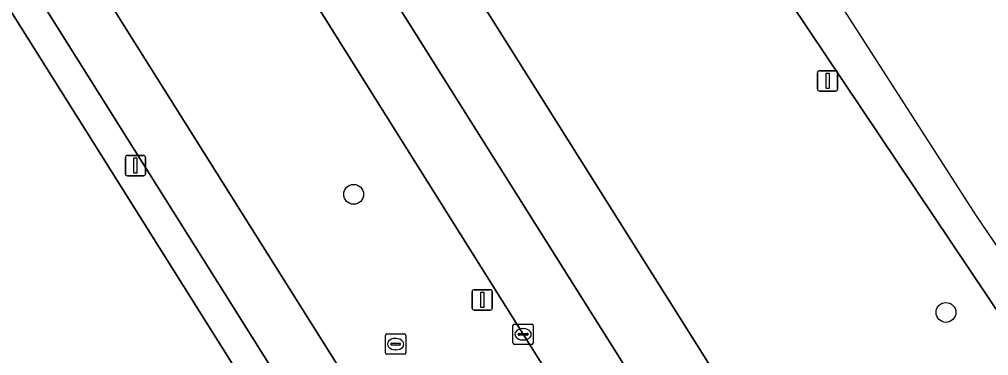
# Model space of a CAD drawing. Extents: x 159352 to 160617, y 385888 to 387323.
# Drawn here: x 160219.79 to 160267.44, y 387016.51 to 387033.06 of the extents above; entities that cross this region are included whole.
import ezdxf

# ---------------------------------------------------------------- set-up
doc = ezdxf.new("R2010")
doc.units = 0
for name, color, linetype in [('IMGEO_Berm_groen', 7, 'Continuous'), ('IMGEO_Boom', 7, 'Continuous'), ('IMGEO_Fietspad_gesloten', 7, 'Continuous'), ('IMGEO_Groenvoorziening', 7, 'Continuous'), ('IMGEO_Kolk', 7, 'Continuous'), ('IMGEO_Lichtmast', 7, 'Continuous'), ('IMGEO_OVBaan_gesloten', 7, 'Continuous'), ('IMGEO_Rijbaan_regionaal_gesloten', 7, 'Continuous'), ('IMGEO_Rioolput', 7, 'Continuous'), ('IMGEO_Voetpad_open', 7, 'Continuous')]:
    doc.layers.add(name, color=color, linetype=linetype)

msp = doc.modelspace()

# ---------------------------------------------------------------- linework, layer by layer
at = {"layer": 'IMGEO_Berm_groen'}
for points in [[(160074.769, 387300.977), (160089.964, 387276.862), (160133.251, 387207.891), (160169.143, 387150.659), (160219.331, 387070.791), (160260.731, 387004.898), (160265.141, 386997.883), (160267.754, 386993.765), (160272.043, 386986.848), (160276.83, 386979.273), (160293.588, 386952.623)], [(160061.354, 387292.644), (160063.17, 387289.774), (160066.811, 387283.933), (160066.963, 387283.69), (160076.235, 387268.952), (160076.381, 387268.72), (160087.304, 387251.405), (160092.639, 387242.947), (160097.876, 387234.64), (160105.041, 387223.274), (160114.358, 387208.818), (160165.191, 387127.841), (160170.83, 387118.868), (160182.845, 387099.748), (160203.016, 387067.649), (160214.358, 387049.6), (160225.591, 387031.723), (160236.977, 387013.604), (160245.966, 386999.301), (160263.313, 386971.696), (160298.755, 386915.152)], [(160276.06, 386967.413), (160265.067, 386984.929), (160255.413, 387000.286), (160244.559, 387017.562), (160233.187, 387035.73), (160221.787, 387053.905), (160212.542, 387068.644), (160201.655, 387085.964)], [(160285.178, 386992.94), (160276.194, 387006.303), (160257.683, 387033.904), (160247.686, 387048.886)]]:
    msp.add_lwpolyline(points, dxfattribs=at)
at = {"layer": 'IMGEO_Boom'}
for centre in [(160236.228, 387024.451), (160265.346, 387018.638)]:
    msp.add_circle(centre, 0.489, dxfattribs=at)
at = {"layer": 'IMGEO_Fietspad_gesloten'}
for points in [[(160298.755, 386915.152), (160263.313, 386971.696), (160245.966, 386999.301), (160236.977, 387013.604), (160225.591, 387031.723), (160214.358, 387049.6), (160203.016, 387067.649), (160182.845, 387099.748), (160170.83, 387118.868), (160165.191, 387127.841), (160114.358, 387208.818), (160105.041, 387223.274), (160097.876, 387234.64), (160092.639, 387242.947), (160087.304, 387251.405), (160076.381, 387268.72), (160076.235, 387268.952), (160066.963, 387283.69), (160066.811, 387283.933), (160063.17, 387289.774), (160061.354, 387292.644), (160059.591, 387295.491), (160055.426, 387293.381)], [(160059.646, 387289.834), (160059.735, 387289.888), (160073.984, 387267.224), (160090.197, 387241.473), (160102.688, 387221.699), (160111.944, 387207.355), (160162.997, 387126.094), (160168.72, 387116.98), (160180.729, 387097.854), (160243.818, 386997.378), (160260.746, 386970.418), (160299.01, 386909.452)]]:
    msp.add_lwpolyline(points, dxfattribs=at)
at = {"layer": 'IMGEO_Groenvoorziening'}
msp.add_lwpolyline([(160216.081, 387013.827), (160221.413, 387006.14), (160224.214, 387002.076), (160224.337, 387001.925), (160230.969, 387006.519), (160232.917, 387007.921), (160234.244, 387008.877), (160234.625, 387009.151), (160214.268, 387041.603)], dxfattribs=at)
at = {"layer": 'IMGEO_Kolk'}
for p, q in [((160244.133, 387018.062), (160244.985, 387018.062)), ((160244.058, 387017.136), (160244.058, 387017.988)), ((160244.317, 387017.556), (160244.317, 387017.568)), ((160244.36, 387017.605), (160244.758, 387017.605)), ((160244.546, 387017.842), (160244.571, 387017.842)), ((160244.801, 387017.568), (160244.801, 387017.556)), ((160245.059, 387017.988), (160245.059, 387017.136)), ((160244.985, 387017.062), (160244.133, 387017.062)), ((160244.755, 387017.519), (160244.357, 387017.519)), ((160244.569, 387017.282), (160244.544, 387017.282))]:
    msp.add_line(p, q, dxfattribs=at)
for points in [[(160244.133, 387018.062), (160244.985, 387018.062)], [(160244.058, 387017.136), (160244.058, 387017.988)], [(160245.059, 387017.988), (160245.059, 387017.136)], [(160244.985, 387017.062), (160244.133, 387017.062)]]:
    msp.add_lwpolyline(points, dxfattribs=at)
for centre, radius, start, end in [((160244.135, 387017.986), 0.0765, 91.552, 178.448), ((160244.135, 387017.986), 0.0765, 91.552, 178.448), ((160244.983, 387017.986), 0.0765, 1.552, 88.448), ((160244.983, 387017.986), 0.0765, 1.552, 88.448), ((160244.357, 387017.565), 0.0403, 85.8775, 175.7526), ((160244.354, 387017.555), 0.0366, 178.938, 274.7102), ((160244.758, 387017.562), 0.043, 264.8664, 352.4533), ((160244.762, 387017.567), 0.0386, 1.7309, 96.639), ((160244.135, 387017.138), 0.0765, 181.552, 268.448), ((160244.135, 387017.138), 0.0765, 181.552, 268.448), ((160244.983, 387017.138), 0.0765, 271.552, 358.448), ((160244.983, 387017.138), 0.0765, 271.552, 358.448)]:
    msp.add_arc(centre, radius, start, end, dxfattribs=at)
for centre, major_axis, ratio, start_param, end_param in [((160244.545, 387017.562), (-0.387, 0.002), 0.722429, 4.712389, 7.853982), ((160244.57, 387017.562), (-0.39, 0.002), 0.717154, 1.570796, 4.712389)]:
    msp.add_ellipse(centre, major_axis=major_axis, ratio=ratio, start_param=start_param, end_param=end_param, dxfattribs=at)
at = {"layer": 'IMGEO_Lichtmast'}
for p, q in [((160259.03, 387029.634), (160259.03, 387030.434)), ((160259.03, 387030.434), (160259.03, 387029.634)), ((160259.13, 387030.534), (160259.92, 387030.534)), ((160259.92, 387030.534), (160259.13, 387030.534)), ((160260.02, 387030.434), (160260.02, 387029.634)), ((160260.02, 387029.634), (160260.02, 387030.434)), ((160259.92, 387029.534), (160259.13, 387029.534)), ((160259.13, 387029.534), (160259.92, 387029.534)), ((160225.006, 387025.465), (160225.006, 387026.265)), ((160225.006, 387026.265), (160225.006, 387025.465)), ((160225.106, 387026.365), (160225.896, 387026.365)), ((160225.896, 387026.365), (160225.106, 387026.365)), ((160225.996, 387026.265), (160225.996, 387025.465)), ((160225.996, 387025.465), (160225.996, 387026.265)), ((160225.896, 387025.365), (160225.106, 387025.365)), ((160225.106, 387025.365), (160225.896, 387025.365)), ((160242.054, 387018.855), (160242.054, 387019.655)), ((160242.054, 387019.655), (160242.054, 387018.855)), ((160242.154, 387019.755), (160242.944, 387019.755)), ((160242.944, 387019.755), (160242.154, 387019.755)), ((160243.044, 387019.655), (160243.044, 387018.855)), ((160243.044, 387018.855), (160243.044, 387019.655)), ((160242.944, 387018.755), (160242.154, 387018.755)), ((160242.154, 387018.755), (160242.944, 387018.755))]:
    msp.add_line(p, q, dxfattribs=at)
for points in [[(160259.45, 387030.409), (160259.6, 387030.409), (160259.6, 387029.659), (160259.45, 387029.659), (160259.45, 387030.409)], [(160225.426, 387026.24), (160225.576, 387026.24), (160225.576, 387025.49), (160225.426, 387025.49), (160225.426, 387026.24)], [(160242.474, 387019.63), (160242.624, 387019.63), (160242.624, 387018.88), (160242.474, 387018.88), (160242.474, 387019.63)]]:
    msp.add_lwpolyline(points, dxfattribs=at)
for centre, start, end in [((160259.13, 387030.434), 90, 180), ((160259.13, 387030.434), 90, 180), ((160259.92, 387030.434), 0, 90), ((160259.92, 387030.434), 360, 90), ((160259.13, 387029.634), 180, 270), ((160259.13, 387029.634), 180, 270), ((160259.92, 387029.634), 270, 0), ((160259.92, 387029.634), 270, 0), ((160225.106, 387026.265), 90, 180), ((160225.106, 387026.265), 90, 180), ((160225.896, 387026.265), 0, 90), ((160225.896, 387026.265), 360, 90), ((160225.106, 387025.465), 180, 270), ((160225.106, 387025.465), 180, 270), ((160225.896, 387025.465), 270, 0), ((160225.896, 387025.465), 270, 0), ((160242.154, 387019.655), 90, 180), ((160242.154, 387019.655), 90, 180), ((160242.944, 387019.655), 0, 90), ((160242.944, 387019.655), 360, 90), ((160242.154, 387018.855), 180, 270), ((160242.154, 387018.855), 180, 270), ((160242.944, 387018.855), 270, 0), ((160242.944, 387018.855), 270, 0)]:
    msp.add_arc(centre, 0.1, start, end, dxfattribs=at)
at = {"layer": 'IMGEO_OVBaan_gesloten'}
for points in [[(160169.143, 387150.659), (160133.251, 387207.891), (160089.964, 387276.862), (160074.769, 387300.977), (160072.922, 387303.876), (160070.064, 387302.083), (160071.697, 387299.486), (160087.296, 387274.72), (160087.318, 387274.685), (160127.975, 387209.886), (160130.381, 387206.055), (160130.274, 387205.979), (160166.004, 387148.947), (160216.284, 387068.925), (160257.803, 387002.881), (160262.089, 386996.041), (160264.619, 386991.885), (160290.584, 386950.642), (160291.841, 386948.664), (160292.971, 386946.889), (160295.557, 386943.025), (160320.751, 386905.815), (160328.357, 386894.581), (160330.901, 386890.869)], [(160314.258, 386953.544), (160283.596, 386998.712), (160266.84, 387023.396), (160192.901, 387138.525), (160163.481, 387184.835), (160118.75, 387255.247)], [(160293.588, 386952.623), (160276.83, 386979.273), (160272.043, 386986.848), (160267.754, 386993.765), (160265.141, 386997.883), (160260.731, 387004.898), (160219.331, 387070.791), (160169.143, 387150.659)], [(160247.686, 387048.886), (160257.683, 387033.904), (160276.194, 387006.303), (160285.178, 386992.94)]]:
    msp.add_lwpolyline(points, dxfattribs=at)
at = {"layer": 'IMGEO_Rijbaan_regionaal_gesloten'}
for points in [[(160330.901, 386890.869), (160328.357, 386894.581), (160320.751, 386905.815), (160295.557, 386943.025), (160292.971, 386946.889), (160291.841, 386948.664), (160290.584, 386950.642), (160264.619, 386991.885), (160262.089, 386996.041), (160257.803, 387002.881), (160216.284, 387068.925), (160166.004, 387148.947), (160130.274, 387205.979), (160129.989, 387205.796), (160128.804, 387206.753)], [(160133.085, 387195.078), (160137.989, 387187.277), (160159.188, 387153.531), (160170.065, 387136.222), (160179.898, 387120.552), (160191.318, 387102.426), (160201.655, 387085.964), (160212.542, 387068.644), (160221.787, 387053.905), (160233.187, 387035.73), (160244.559, 387017.562), (160255.413, 387000.286), (160265.067, 386984.929), (160276.06, 386967.413)]]:
    msp.add_lwpolyline(points, dxfattribs=at)
at = {"layer": 'IMGEO_Rioolput'}
for p, q in [((160237.865, 387017.576), (160238.717, 387017.576)), ((160237.79, 387016.65), (160237.79, 387017.502)), ((160238.049, 387017.07), (160238.049, 387017.082)), ((160238.092, 387017.119), (160238.49, 387017.119)), ((160238.278, 387017.356), (160238.303, 387017.356)), ((160238.533, 387017.082), (160238.533, 387017.07)), ((160238.791, 387017.502), (160238.791, 387016.65)), ((160238.717, 387016.576), (160237.865, 387016.576)), ((160238.487, 387017.033), (160238.089, 387017.033)), ((160238.301, 387016.796), (160238.276, 387016.796))]:
    msp.add_line(p, q, dxfattribs=at)
for points in [[(160237.865, 387017.576), (160238.717, 387017.576)], [(160237.79, 387016.65), (160237.79, 387017.502)], [(160238.791, 387017.502), (160238.791, 387016.65)], [(160238.717, 387016.576), (160237.865, 387016.576)]]:
    msp.add_lwpolyline(points, dxfattribs=at)
for centre, radius, start, end in [((160237.867, 387017.5), 0.0765, 91.552, 178.448), ((160237.867, 387017.5), 0.0765, 91.552, 178.448), ((160238.715, 387017.5), 0.0765, 1.552, 88.448), ((160238.715, 387017.5), 0.0765, 1.552, 88.448), ((160238.089, 387017.079), 0.0403, 85.8775, 175.7526), ((160238.086, 387017.069), 0.0366, 178.938, 274.7102), ((160238.49, 387017.076), 0.043, 264.8664, 352.4533), ((160238.494, 387017.081), 0.0386, 1.7309, 96.639), ((160237.867, 387016.652), 0.0765, 181.552, 268.448), ((160237.867, 387016.652), 0.0765, 181.552, 268.448), ((160238.715, 387016.652), 0.0765, 271.552, 358.448), ((160238.715, 387016.652), 0.0765, 271.552, 358.448)]:
    msp.add_arc(centre, radius, start, end, dxfattribs=at)
for centre, major_axis, ratio, start_param, end_param in [((160238.277, 387017.076), (-0.387, 0.002), 0.722429, 4.712389, 7.853982), ((160238.302, 387017.076), (-0.39, 0.002), 0.717154, 1.570796, 4.712389)]:
    msp.add_ellipse(centre, major_axis=major_axis, ratio=ratio, start_param=start_param, end_param=end_param, dxfattribs=at)
at = {"layer": 'IMGEO_Voetpad_open'}
for points in [[(160260.746, 386970.418), (160243.818, 386997.378), (160180.729, 387097.854), (160168.72, 387116.98), (160162.997, 387126.094), (160111.944, 387207.355), (160102.688, 387221.699), (160090.197, 387241.473), (160073.984, 387267.224), (160059.735, 387289.888), (160059.646, 387289.834)], [(160160.899, 387126.68), (160192.245, 387076.712), (160193.836, 387074.175), (160213.459, 387042.895), (160214.268, 387041.603), (160234.625, 387009.151), (160235.959, 387007.001), (160253.821, 386978.647), (160254.729, 386977.189), (160269.864, 386953.076)]]:
    msp.add_lwpolyline(points, dxfattribs=at)

doc.saveas('drawing.dxf')
